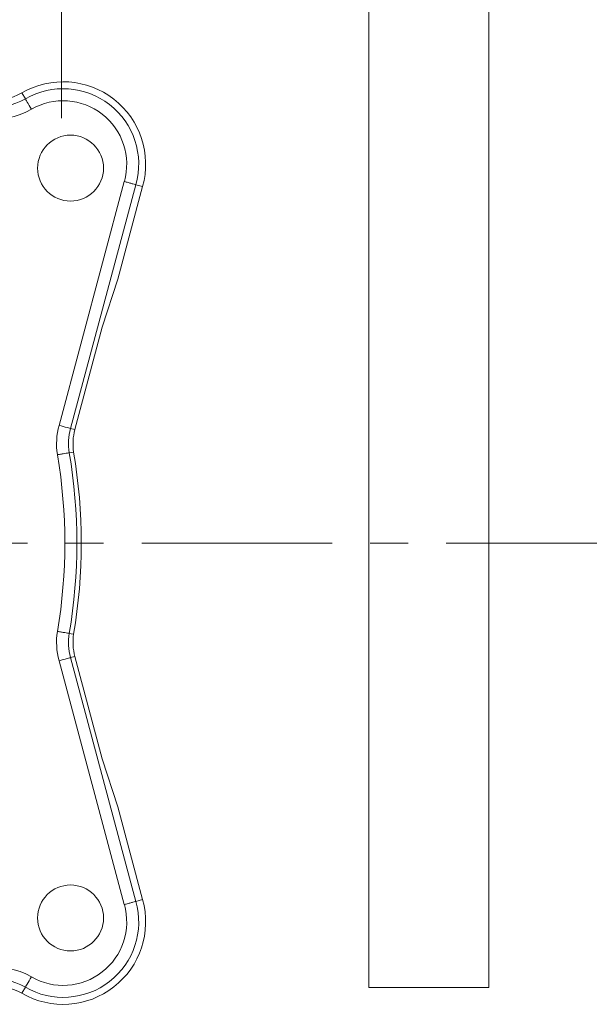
# Model space of a CAD drawing. Header units: centimetres. Extents: x -16053 to 7031, y -7778 to 254.
# Tile 271 of 282: x 5725 to 5744, y -2072 to -2039. Entities that reach past the tile are written whole.
import ezdxf

# ---------------------------------------------------------------- set-up
doc = ezdxf.new("R2010")
doc.units = ezdxf.units.CM
doc.header["$MEASUREMENT"] = 0
doc.linetypes.add('CENTER', pattern=[50.8, 31.75, -6.35, 6.35, -6.35])
doc.layers.add('ELEKTRYKA', color=1, linetype='CONTINUOUS')
doc.layers.add('T - armatura', color=250, linetype='CONTINUOUS', lineweight=30)

# ---------------------------------------------------------------- blocks, each defined once
blk = doc.blocks.new('G$C54C5291B')
at = {"layer": 'T - armatura', "lineweight": 15}
for p, q in [((32.579, 67.316), (32.579, 48.216)), ((34.579, 67.316), (34.579, 48.216)), ((27.453, 62.714), (27.453, 66.336)), ((32.579, 48.216), (34.579, 48.216))]:
    blk.add_line(p, q, dxfattribs=at)
at = {"layer": 'T - armatura', "linetype": 'Continuous', "lineweight": 15}
for p, q in [((26.791, 63.135), (26.849, 63.035)), ((28.499, 61.656), (27.41, 57.59)), ((27.603, 57.538), (28.692, 61.603)), ((28.39, 60.027), (28.804, 61.572)), ((28.804, 61.572), (28.692, 61.603)), ((28.132, 59.227), (28.39, 60.027)), ((27.674, 57.519), (28.132, 59.227)), ((27.674, 57.519), (27.603, 57.538)), ((27.674, 53.735), (27.603, 53.716)), ((28.692, 49.651), (27.603, 53.716)), ((28.132, 52.027), (27.674, 53.735)), ((27.41, 53.665), (28.499, 49.598)), ((28.39, 51.227), (28.132, 52.027)), ((28.804, 49.682), (28.39, 51.227)), ((28.804, 49.682), (28.692, 49.651)), ((26.791, 48.119), (26.849, 48.22))]:
    blk.add_line(p, q, dxfattribs=at)
at = {"layer": 'T - armatura', "linetype": 'CENTER', "lineweight": 15, "ltscale": 0.1}
blk.add_line((67.524, 55.627), (0, 55.627), dxfattribs=at)
at = {"layer": 'T - armatura', "linetype": 'Continuous', "lineweight": 15, "flags": 128}
for points in [[(26.949, 62.862), (26.93, 62.894), (26.912, 62.926), (26.895, 62.955), (26.88, 62.981), (26.868, 63.002), (26.858, 63.019), (26.852, 63.03), (26.849, 63.035)], [(27.41, 57.59), (27.446, 57.58), (27.481, 57.571), (27.514, 57.562), (27.543, 57.554), (27.567, 57.548), (27.585, 57.543), (27.597, 57.539), (27.603, 57.538)], [(27.653, 57.145), (27.615, 57.138), (27.58, 57.133)], [(27.653, 54.11), (27.615, 54.116), (27.58, 54.121)], [(27.41, 53.665), (27.446, 53.674), (27.481, 53.684), (27.514, 53.693), (27.543, 53.7), (27.567, 53.707), (27.585, 53.712), (27.597, 53.715), (27.603, 53.716)], [(26.949, 48.393), (26.93, 48.36), (26.912, 48.329), (26.895, 48.299), (26.88, 48.274), (26.868, 48.252), (26.858, 48.236), (26.852, 48.225), (26.849, 48.22)]]:
    blk.add_lwpolyline(points, dxfattribs=at)
at = {"layer": 'T - armatura', "linetype": 'Continuous', "lineweight": 15}
for centre in [(27.602, 61.879), (27.602, 49.375)]:
    blk.add_circle(centre, 0.55, dxfattribs=at)
for centre, radius, start, end in [((26.355, 63.892), 0.99, 221.1098, 299.9743), ((26.355, 63.892), 0.874, 221.1098, 299.9743), ((27.479, 61.943), 1.376, 344.37, 119.9743), ((26.355, 63.892), 1.19, 221.1098, 299.9743), ((27.479, 61.943), 1.26, 344.3417, 119.9743), ((27.479, 61.943), 1.06, 344.2824, 119.9743), ((28.559, 57.282), 1.19, 165, 188.7323), ((28.559, 57.282), 0.99, 165, 188.6488), ((28.559, 57.282), 0.916, 165, 188.6115), ((18.673, 55.627), 9.108, 350.4093, 9.5907), ((18.673, 55.627), 8.834, 350.3952, 9.6048), ((18.673, 55.627), 9.034, 350.4054, 9.5946), ((28.559, 53.973), 1.19, 171.2677, 195), ((28.559, 53.973), 0.99, 171.3512, 195), ((28.559, 53.973), 0.916, 171.3885, 195), ((27.479, 49.311), 1.376, 240.0257, 15.63), ((27.479, 49.311), 1.26, 240.0257, 15.6583), ((27.479, 49.311), 1.06, 240.0257, 15.7176), ((26.355, 47.362), 1.19, 60.0257, 138.8902), ((26.355, 47.362), 0.99, 60.0257, 138.8902), ((26.355, 47.362), 0.874, 60.0257, 138.8902)]:
    blk.add_arc(centre, radius, start, end, dxfattribs=at)
for points, knots in [([(28.499, 61.656), (28.502, 61.655), (28.513, 61.652), (28.545, 61.643), (28.595, 61.63), (28.646, 61.616), (28.682, 61.606), (28.689, 61.604), (28.692, 61.603)], [0, 0, 0, 0, 0.026435, 0.111701, 0.33378, 0.555856, 0.777929, 1, 1, 1, 1]), ([(27.383, 57.101), (27.385, 57.102), (27.397, 57.103), (27.43, 57.109), (27.481, 57.117), (27.533, 57.125), (27.57, 57.131), (27.577, 57.132), (27.58, 57.133)], [0, 0, 0, 0, 0.023973, 0.111703, 0.333786, 0.555858, 0.777929, 1, 1, 1, 1]), ([(27.383, 54.153), (27.385, 54.153), (27.397, 54.151), (27.43, 54.146), (27.481, 54.137), (27.533, 54.129), (27.57, 54.123), (27.577, 54.122), (27.58, 54.121)], [0, 0, 0, 0, 0.023973, 0.111703, 0.333786, 0.555858, 0.777929, 1, 1, 1, 1]), ([(28.499, 49.598), (28.502, 49.599), (28.513, 49.602), (28.545, 49.611), (28.595, 49.625), (28.646, 49.639), (28.682, 49.649), (28.689, 49.65), (28.692, 49.651)], [0, 0, 0, 0, 0.026435, 0.111701, 0.33378, 0.555856, 0.777929, 1, 1, 1, 1])]:
    blk.add_open_spline(points, degree=3, knots=knots, dxfattribs=at)

msp = doc.modelspace()

# ---------------------------------------------------------------- block references
at = {"layer": 'ELEKTRYKA', "color": 0, "linetype": 'ByBlock', "xscale": 2, "yscale": 2, "zscale": 2}
msp.add_blockref('G$C54C5291B', (5671.864, -2167.555), dxfattribs=at)

doc.saveas('drawing.dxf')
